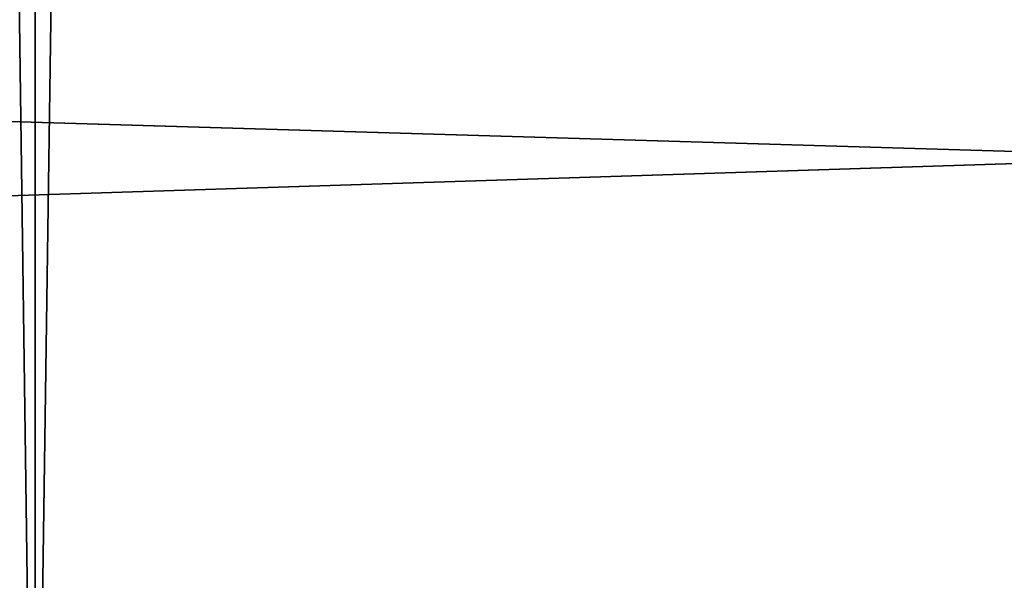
# Model space of a CAD drawing. Header units: millimetres. Extents: x -522 to 188, y -54 to 63.
# Tile 800 of 1056: x -2.5365 to -2.5184, y -36.7897 to -36.7793. Entities that reach past the tile are written whole.
import ezdxf

# ---------------------------------------------------------------- set-up
doc = ezdxf.new("R2010")
doc.units = ezdxf.units.MM
doc.header["$LTSCALE"] = 65.185185
for name, color, linetype in [('1', 7, 'CONTINUOUS'), ('2', 7, 'CONTINUOUS'), ('8', 7, 'CONTINUOUS'), ('9', 7, 'CONTINUOUS')]:
    doc.layers.add(name, color=color, linetype=linetype)

msp = doc.modelspace()

# ---------------------------------------------------------------- linework, layer by layer
at = {"layer": '1', "color": 7, "linetype": 'CONTINUOUS'}
for points in [[(-3.364709, -36.8, -12.557017), (-2.536174, 23, -12.750209), (-2.536229, -36.8, -12.750196), (-3.364709, -36.8, -12.557017)], [(-3.364648, 23, -12.557036), (-2.536174, 23, -12.750209), (-3.364709, -36.8, -12.557017), (-3.364648, 23, -12.557036)], [(-2.536229, -36.8, -12.750196), (-1.69684, 23, -12.888783), (-1.696884, -36.8, -12.888777), (-2.536229, -36.8, -12.750196)], [(-2.536174, 23, -12.750209), (-1.69684, 23, -12.888783), (-2.536229, -36.8, -12.750196), (-2.536174, 23, -12.750209)]]:
    msp.add_3dface(points, dxfattribs=at)
at = {"layer": '2', "color": 7, "linetype": 'CONTINUOUS'}
for points in [[(-2.536229, -36.8, 12.750196), (-3.364648, 23, 12.557036), (-3.364709, -36.8, 12.557017), (-2.536229, -36.8, 12.750196)], [(-2.536174, 23, 12.750209), (-3.364648, 23, 12.557036), (-2.536229, -36.8, 12.750196), (-2.536174, 23, 12.750209)], [(-1.696884, -36.8, 12.888777), (-2.536174, 23, 12.750209), (-2.536229, -36.8, 12.750196), (-1.696884, -36.8, 12.888777)], [(-1.69684, 23, 12.888783), (-2.536174, 23, 12.750209), (-1.696884, -36.8, 12.888777), (-1.69684, 23, 12.888783)]]:
    msp.add_3dface(points, dxfattribs=at)
at = {"layer": '8', "color": 3, "linetype": 'CONTINUOUS'}
for points in [[(-2.173196, -36.770913, -10.925392), (-2.852325, -36.792709, -10.645021), (-2.883097, -36.770913, -10.759866), (-2.173196, -36.770913, -10.925392)], [(-2.15, -36.792709, -10.80878), (-2.852325, -36.792709, -10.645021), (-2.173196, -36.770913, -10.925392), (-2.15, -36.792709, -10.80878)]]:
    msp.add_3dface(points, dxfattribs=at)
at = {"layer": '9', "color": 3, "linetype": 'CONTINUOUS'}
for points in [[(-2.852325, -36.792709, 10.645021), (-2.15, -36.792709, 10.80878), (-2.883097, -36.770913, 10.759866), (-2.852325, -36.792709, 10.645021)], [(-2.883097, -36.770913, 10.759866), (-2.15, -36.792709, 10.80878), (-2.173196, -36.770913, 10.925392), (-2.883097, -36.770913, 10.759866)]]:
    msp.add_3dface(points, dxfattribs=at)

doc.saveas('drawing.dxf')
